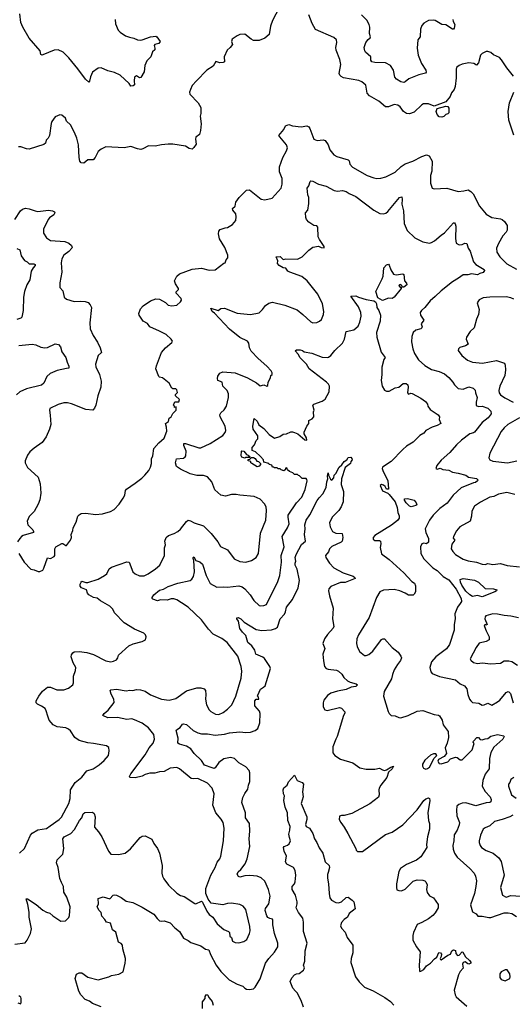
# Model space of a CAD drawing. Extents: x 1933546 to 2138868, y 524910 to 667279.
# Tile 441 of 466: x 2085404 to 2090550, y 619066 to 629354. Entities that reach past the tile are written whole.
import ezdxf

# ---------------------------------------------------------------- set-up
doc = ezdxf.new("R2010")
doc.units = 0

msp = doc.modelspace()

# ---------------------------------------------------------------- linework, layer by layer
at = {"layer": '0CON10XD'}
for points in [[(2088115, 629477), (2088045, 629345), (2088023, 629285), (2088010, 629200), (2087965, 629161), (2087905, 629138), (2087848, 629138), (2087821, 629151), (2087755, 629203), (2087705, 629200), (2087675, 629187), (2087625, 629150), (2087616, 629125), (2087627, 629095), (2087602, 629065), (2087571, 629035), (2087541, 628965), (2087542, 628915), (2087530, 628905), (2087496, 628904), (2087453, 628917), (2087425, 628867), (2087358, 628825), (2087250, 628715), (2087207, 628665), (2087187, 628625), (2087177, 628595), (2087183, 628575), (2087269, 628485), (2087298, 628435), (2087297, 628375), (2087290, 628345), (2087299, 628265), (2087294, 628195), (2087281, 628155), (2087244, 628125), (2087240, 628105), (2087248, 628055), (2087225, 628017), (2087205, 628002), (2087175, 628008), (2087135, 628031), (2087005, 628052), (2086955, 628052), (2086885, 628047), (2086818, 628032), (2086750, 628035), (2086692, 628005), (2086669, 627999), (2086636, 628004), (2086565, 628029), (2086495, 628014), (2086305, 628027), (2086255, 628002), (2086225, 627978), (2086193, 627915), (2086171, 627889), (2086115, 627891), (2086075, 627856), (2086048, 627858), (2086034, 627874), (2086024, 627915), (2086019, 628045), (2086001, 628115), (2085977, 628175), (2085934, 628254), (2085892, 628295), (2085882, 628325), (2085845, 628357), (2085825, 628360), (2085775, 628338), (2085739, 628291), (2085732, 628268), (2085717, 628145), (2085703, 628117), (2085680, 628095), (2085673, 628065), (2085655, 628049), (2085505, 628000), (2085475, 628004), (2085417, 628027), (2085393, 628027)], [(2086401, 629355), (2086405, 629310), (2086434, 629245), (2086453, 629225), (2086508, 629185), (2086551, 629171), (2086595, 629162), (2086635, 629144), (2086665, 629141), (2086685, 629143), (2086770, 629175), (2086825, 629181), (2086836, 629175), (2086870, 629125), (2086858, 629105), (2086816, 629094), (2086808, 629085), (2086817, 629055), (2086815, 629040), (2086792, 629018), (2086774, 628966), (2086731, 628925), (2086713, 628877), (2086705, 628808), (2086670, 628750), (2086655, 628746), (2086625, 628767), (2086604, 628755), (2086599, 628715), (2086604, 628675), (2086588, 628662), (2086565, 628658), (2086547, 628687), (2086454, 628774), (2086395, 628802), (2086325, 628820), (2086255, 628851), (2086224, 628846), (2086166, 628804), (2086145, 628758), (2086135, 628712), (2086125, 628700), (2086092, 628732), (2086012, 628842), (2085916, 628956), (2085858, 629015), (2085805, 629039), (2085765, 629036), (2085645, 628986), (2085635, 628984), (2085625, 628990), (2085617, 629027), (2085505, 629161), (2085436, 629275), (2085417, 629325), (2085407, 629415)], [(2090563, 628765), (2090491, 628851), (2090438, 628935), (2090415, 628958), (2090355, 628988), (2090325, 629012), (2090295, 629022), (2090278, 629022), (2090235, 629002), (2090216, 628984), (2090198, 628902), (2090175, 628878), (2090147, 628896), (2090095, 628902), (2090025, 628891), (2089993, 628877), (2089967, 628855), (2089962, 628838), (2089964, 628745), (2089952, 628655), (2089943, 628625), (2089915, 628588), (2089900, 628550), (2089855, 628494), (2089735, 628451), (2089675, 628476), (2089622, 628475), (2089605, 628466), (2089525, 628389), (2089475, 628372), (2089445, 628374), (2089412, 628395), (2089379, 628445), (2089355, 628461), (2089315, 628468), (2089256, 628444), (2089224, 628444), (2089154, 628504), (2089057, 628557), (2089034, 628585), (2089019, 628669), (2088979, 628705), (2088945, 628719), (2088787, 628747), (2088761, 628761), (2088748, 628775), (2088743, 628793), (2088759, 628885), (2088749, 628939), (2088709, 629035), (2088707, 629065), (2088717, 629115), (2088712, 629145), (2088685, 629168), (2088495, 629251), (2088459, 629315), (2088426, 629405)], [(2089930, 629355), (2089931, 629335), (2089948, 629305), (2089944, 629265), (2089935, 629254), (2089925, 629254), (2089855, 629299), (2089815, 629304), (2089745, 629344), (2089725, 629348), (2089675, 629344), (2089625, 629316), (2089605, 629293), (2089592, 629255), (2089588, 629175), (2089562, 629145), (2089556, 629056), (2089566, 628985), (2089601, 628895), (2089646, 628825), (2089651, 628805), (2089644, 628796), (2089573, 628777), (2089468, 628735), (2089432, 628705), (2089415, 628699), (2089385, 628704), (2089341, 628731), (2089322, 628752), (2089308, 628825), (2089279, 628875), (2089224, 628904), (2089115, 628908), (2089082, 628915), (2089072, 628932), (2089073, 628965), (2089018, 629015), (2089009, 629029), (2089004, 629065), (2089020, 629115), (2089043, 629147), (2089066, 629164), (2089069, 629175), (2089058, 629208), (2089061, 629275), (2089054, 629305), (2089029, 629349), (2088974, 629404)], [(2090567, 628147), (2090515, 628305), (2090505, 628395), (2090519, 628485), (2090565, 628595)], [(2089815, 628334), (2089785, 628338), (2089764, 628365), (2089756, 628395), (2089764, 628425), (2089855, 628450), (2089875, 628446), (2089885, 628428), (2089888, 628382), (2089878, 628372), (2089855, 628363), (2089835, 628341), (2089815, 628334)], [(2085396, 623775), (2085452, 623685), (2085522, 623612), (2085555, 623607), (2085597, 623587), (2085615, 623587), (2085645, 623602), (2085657, 623623), (2085695, 623732), (2085725, 623723), (2085765, 623744), (2085772, 623755), (2085773, 623825), (2085782, 623845), (2085845, 623882), (2085855, 623882), (2085885, 623860), (2085895, 623860), (2085936, 623914), (2085946, 623945), (2085943, 623975), (2085960, 624015), (2085964, 624045), (2085995, 624102), (2086013, 624167), (2086025, 624181), (2086047, 624193), (2086095, 624199), (2086195, 624184), (2086268, 624192), (2086354, 624216), (2086392, 624235), (2086445, 624290), (2086486, 624355), (2086501, 624385), (2086510, 624435), (2086520, 624450), (2086610, 624510), (2086680, 624565), (2086713, 624595), (2086753, 624645), (2086772, 624678), (2086781, 624715), (2086782, 624765), (2086794, 624795), (2086807, 624873), (2086858, 624932), (2086915, 624980), (2086940, 625055), (2086939, 625095), (2086928, 625135), (2086958, 625155), (2086965, 625190), (2086986, 625204), (2087005, 625240), (2087040, 625275), (2087038, 625308), (2087022, 625302), (2087020, 625315), (2087010, 625325), (2087020, 625355), (2087025, 625360), (2087065, 625362), (2087072, 625385), (2087033, 625423), (2087033, 625437), (2087052, 625458), (2087047, 625485), (2087035, 625496), (2087005, 625497), (2086995, 625503), (2086966, 625556), (2086895, 625610), (2086865, 625618), (2086856, 625626), (2086826, 625705), (2086833, 625737), (2086887, 625875), (2086928, 625925), (2086995, 625980), (2087000, 625995), (2086986, 626016), (2086934, 626064), (2086865, 626101), (2086765, 626144), (2086739, 626179), (2086694, 626204), (2086665, 626245), (2086652, 626265), (2086650, 626285), (2086665, 626332), (2086693, 626365), (2086772, 626418), (2086825, 626436), (2086865, 626434), (2086928, 626398), (2086955, 626370), (2086995, 626364), (2087045, 626372), (2087085, 626406), (2087096, 626425), (2087091, 626441), (2087039, 626495), (2087040, 626510), (2087063, 626535), (2087064, 626545), (2087033, 626595), (2087023, 626625), (2087047, 626675), (2087075, 626700), (2087205, 626746), (2087305, 626756), (2087385, 626737), (2087445, 626740), (2087535, 626810), (2087550, 626815), (2087560, 626845), (2087578, 626865), (2087577, 626895), (2087546, 626975), (2087492, 627065), (2087482, 627115), (2087486, 627144), (2087499, 627161), (2087549, 627179), (2087576, 627184), (2087626, 627214), (2087663, 627255), (2087666, 627294), (2087661, 627325), (2087632, 627365), (2087628, 627382), (2087654, 627406), (2087662, 627448), (2087698, 627495), (2087775, 627573), (2087805, 627575), (2087925, 627477), (2087965, 627473), (2088042, 627488), (2088136, 627595), (2088146, 627635), (2088146, 627695), (2088119, 627765), (2088119, 627815), (2088152, 627915), (2088191, 627985), (2088200, 628015), (2088191, 628045), (2088120, 628130), (2088112, 628145), (2088164, 628205), (2088181, 628245), (2088215, 628259), (2088255, 628244), (2088345, 628235), (2088405, 628246), (2088424, 628234), (2088434, 628216)], [(2088434, 628216), (2088476, 628106), (2088512, 628092), (2088575, 628099), (2088595, 628093), (2088628, 628045), (2088645, 627993), (2088685, 627943), (2088716, 627926), (2088835, 627891), (2088845, 627878), (2088854, 627844), (2088882, 627812), (2089035, 627726), (2089105, 627700), (2089135, 627694), (2089175, 627698), (2089229, 627711), (2089325, 627762), (2089389, 627821), (2089432, 627848), (2089509, 627875), (2089605, 627926), (2089655, 627942), (2089683, 627933), (2089714, 627875), (2089708, 627772), (2089696, 627725), (2089694, 627645), (2089712, 627592), (2089735, 627587), (2089865, 627592), (2089985, 627560), (2090045, 627564), (2090088, 627575), (2090115, 627560), (2090140, 627535), (2090206, 627405), (2090275, 627321), (2090335, 627288), (2090425, 627274), (2090445, 627266), (2090468, 627245), (2090496, 627205), (2090496, 627155), (2090487, 627133), (2090451, 627095), (2090407, 627015), (2090386, 626965), (2090388, 626925), (2090418, 626875), (2090493, 626803), (2090595, 626748)], [(2085404, 620646), (2085455, 620694), (2085518, 620832), (2085535, 620854), (2085595, 620889), (2085685, 620904), (2085721, 620929), (2085815, 620995), (2085840, 621020), (2085918, 621165), (2085933, 621217), (2085934, 621305), (2085984, 621385), (2086052, 621438), (2086104, 621505), (2086173, 621527), (2086235, 621569), (2086287, 621613), (2086331, 621665), (2086340, 621715), (2086335, 621750), (2086310, 621765), (2086175, 621791), (2086115, 621797), (2086025, 621822), (2085982, 621855), (2085935, 621924), (2085915, 621942), (2085885, 621956), (2085796, 621966), (2085755, 621986), (2085711, 622035), (2085697, 622077), (2085682, 622132), (2085670, 622155), (2085632, 622182), (2085591, 622201), (2085578, 622215), (2085578, 622235), (2085604, 622286), (2085643, 622337), (2085695, 622381), (2085725, 622379), (2085792, 622352), (2085865, 622352), (2085915, 622368), (2085960, 622405), (2085966, 622425), (2085966, 622496), (2085987, 622553), (2085991, 622585), (2085963, 622633), (2085942, 622695), (2085944, 622716), (2085961, 622739), (2085975, 622747), (2086025, 622751), (2086105, 622743), (2086175, 622721), (2086305, 622654), (2086355, 622644), (2086385, 622651), (2086415, 622666), (2086430, 622685), (2086437, 622715), (2086545, 622810), (2086588, 622832), (2086685, 622858), (2086720, 622875), (2086727, 622907), (2086720, 622925), (2086700, 622945), (2086605, 622987), (2086495, 623053), (2086396, 623155), (2086377, 623195), (2086345, 623226), (2086250, 623280), (2086215, 623309), (2086175, 623316), (2086125, 623346), (2086111, 623361), (2086101, 623395), (2086049, 623419), (2086037, 623435), (2086035, 623455), (2086045, 623478), (2086055, 623486), (2086094, 623474), (2086115, 623474), (2086223, 623507), (2086290, 623545), (2086313, 623565), (2086340, 623615), (2086364, 623635), (2086525, 623688), (2086549, 623685), (2086585, 623586), (2086610, 623565), (2086655, 623542), (2086704, 623544), (2086745, 623562), (2086824, 623615), (2086867, 623655), (2086916, 623754), (2086916, 623834), (2086926, 623865), (2086919, 623905), (2086936, 623944), (2086959, 623965), (2087019, 623985), (2087055, 624005), (2087085, 624031), (2087145, 624110), (2087165, 624123), (2087189, 624119), (2087228, 624095), (2087324, 624064), (2087406, 623985), (2087475, 623898), (2087501, 623851), (2087575, 623813), (2087645, 623719), (2087705, 623694), (2087765, 623686), (2087825, 623704), (2087873, 623735), (2087900, 623775), (2087920, 623990), (2087974, 624124), (2087981, 624225), (2087978, 624265), (2087963, 624295), (2087915, 624343), (2087855, 624372), (2087704, 624384), (2087665, 624394), (2087615, 624394), (2087554, 624376), (2087505, 624384), (2087443, 624443), (2087413, 624525), (2087365, 624578), (2087325, 624591), (2087255, 624590), (2087185, 624610), (2087085, 624656), (2087041, 624685), (2087033, 624725), (2087041, 624765), (2087115, 624774), (2087134, 624785), (2087139, 624795), (2087143, 624845), (2087119, 624905), (2087120, 624925), (2087135, 624926), (2087275, 624879), (2087295, 624881), (2087395, 624925), (2087525, 625009), (2087549, 625041), (2087557, 625063), (2087550, 625105), (2087498, 625205), (2087496, 625225), (2087504, 625246), (2087541, 625279), (2087566, 625314), (2087587, 625405), (2087586, 625445), (2087570, 625480), (2087526, 625525), (2087519, 625565), (2087475, 625585), (2087469, 625605), (2087475, 625630), (2087495, 625659), (2087525, 625674), (2087655, 625665), (2087783, 625613), (2087879, 625559), (2087915, 625528), (2087955, 625538), (2087987, 625523), (2087997, 625533), (2087998, 625565), (2088025, 625610), (2088028, 625635), (2088042, 625648), (2088041, 625665), (2088032, 625685), (2087985, 625735), (2087895, 625815), (2087822, 625892), (2087805, 625925), (2087797, 625975), (2087784, 625994), (2087705, 626034), (2087595, 626121), (2087439, 626289), (2087415, 626305), (2087402, 626338), (2087476, 626314), (2087505, 626336), (2087545, 626339), (2087675, 626288), (2087815, 626274), (2087905, 626292), (2087941, 626325), (2087971, 626369), (2088008, 626392), (2088045, 626403), (2088175, 626372), (2088302, 626322), (2088363, 626275), (2088445, 626198), (2088465, 626188), (2088509, 626191), (2088537, 626203), (2088558, 626222), (2088577, 626275), (2088581, 626305), (2088566, 626385), (2088517, 626485), (2088406, 626626), (2088352, 626672), (2088226, 626716), (2088206, 626726), (2088185, 626758), (2088155, 626760), (2088114, 626785), (2088098, 626805), (2088102, 626835), (2088083, 626875), (2088125, 626879), (2088155, 626849), (2088184, 626856), (2088305, 626853), (2088355, 626875), (2088425, 626947), (2088465, 626976), (2088524, 626986), (2088553, 626973), (2088585, 626970), (2088586, 626985), (2088535, 627058), (2088522, 627085), (2088518, 627185), (2088509, 627199), (2088475, 627204), (2088425, 627239), (2088400, 627265), (2088392, 627288), (2088390, 627335), (2088414, 627365), (2088425, 627435), (2088426, 627496), (2088414, 627525), (2088406, 627594), (2088425, 627618), (2088437, 627663), (2088445, 627670), (2088465, 627668), (2088527, 627637), (2088604, 627614), (2088689, 627569), (2088725, 627563), (2088775, 627569), (2088815, 627558), (2088845, 627538), (2088917, 627507), (2089103, 627363), (2089165, 627329), (2089205, 627326), (2089227, 627333), (2089249, 627351), (2089372, 627495), (2089395, 627504), (2089400, 627475), (2089397, 627425), (2089414, 627356), (2089421, 627225), (2089452, 627152), (2089530, 627075), (2089615, 627034), (2089685, 627020), (2089707, 627025), (2089737, 627043), (2089805, 627104), (2089843, 627127), (2089935, 627230), (2089945, 627230), (2089952, 627222), (2089961, 627195), (2089956, 627066), (2089965, 627018), (2089995, 627003), (2090025, 627006), (2090055, 627019), (2090074, 627014), (2090088, 626968), (2090108, 626935), (2090143, 626825), (2090169, 626795), (2090255, 626745), (2090260, 626735), (2090245, 626711), (2090209, 626701), (2090185, 626688), (2090125, 626699), (2090085, 626689), (2090035, 626688), (2089988, 626652), (2089925, 626616), (2089805, 626522), (2089745, 626460), (2089692, 626418), (2089635, 626347), (2089600, 626315), (2089589, 626295), (2089592, 626265), (2089627, 626215), (2089599, 626175), (2089609, 626145), (2089606, 626135), (2089593, 626125), (2089541, 626109), (2089514, 626085), (2089500, 626045), (2089498, 625988), (2089509, 625915), (2089528, 625865), (2089571, 625801), (2089635, 625742), (2089705, 625699), (2089785, 625678), (2089840, 625655), (2089888, 625615), (2089930, 625565), (2089945, 625537), (2089985, 625500), (2090035, 625492), (2090095, 625516), (2090140, 625505), (2090163, 625483), (2090166, 625455), (2090183, 625405), (2090172, 625358), (2090172, 625322), (2090195, 625312), (2090236, 625316), (2090295, 625294), (2090326, 625265), (2090329, 625235), (2090298, 625195), (2090234, 625146), (2090155, 625044), (2090144, 625036), (2090105, 625025), (2090020, 624960), (2089968, 624912), (2089898, 624832), (2089807, 624753), (2089761, 624695), (2089752, 624665), (2089765, 624658), (2089795, 624668), (2089824, 624654), (2089885, 624647), (2089926, 624626), (2089985, 624617), (2090064, 624594), (2090092, 624575), (2090175, 624559), (2090189, 624545), (2090186, 624535), (2090165, 624519), (2090144, 624516)], [(2085352, 627265), (2085414, 627355), (2085435, 627373), (2085465, 627384), (2085505, 627379), (2085565, 627356), (2085595, 627351), (2085705, 627364), (2085747, 627357), (2085767, 627347), (2085771, 627335), (2085762, 627315), (2085716, 627285), (2085701, 627265), (2085653, 627165), (2085653, 627123), (2085686, 627076), (2085725, 627046), (2085875, 627037), (2085919, 627019), (2085947, 626995), (2085953, 626975), (2085948, 626965), (2085918, 626932), (2085864, 626895), (2085843, 626855), (2085839, 626815), (2085846, 626716), (2085824, 626605), (2085824, 626555), (2085855, 626522), (2085870, 626455), (2085892, 626435), (2085975, 626411), (2086042, 626412), (2086088, 626408), (2086118, 626398), (2086142, 626375), (2086156, 626346), (2086138, 626185), (2086139, 626125), (2086171, 626055), (2086216, 625985), (2086246, 625926), (2086260, 625875), (2086224, 625845), (2086196, 625755), (2086201, 625725), (2086238, 625645), (2086257, 625577), (2086251, 625515), (2086221, 625425), (2086198, 625325), (2086185, 625294), (2086170, 625275), (2086095, 625282), (2085945, 625340), (2085905, 625352), (2085865, 625352), (2085805, 625334), (2085719, 625291), (2085714, 625275), (2085722, 625222), (2085731, 625125), (2085716, 625074), (2085681, 624995), (2085640, 624935), (2085554, 624876), (2085512, 624838), (2085487, 624803), (2085460, 624745), (2085460, 624725), (2085486, 624675), (2085596, 624575), (2085617, 624505), (2085624, 624405), (2085614, 624336), (2085598, 624292), (2085555, 624215), (2085505, 624163), (2085484, 624115), (2085489, 624075), (2085540, 624025), (2085550, 624005), (2085547, 623995), (2085440, 623965), (2085423, 623955), (2085405, 623932), (2085382, 623898)], [(2085374, 626964), (2085405, 626950), (2085419, 626885), (2085455, 626839), (2085482, 626825), (2085505, 626802), (2085552, 626802), (2085566, 626796), (2085566, 626785), (2085545, 626760), (2085524, 626725), (2085509, 626635), (2085478, 626582), (2085455, 626515), (2085445, 626455), (2085439, 626315), (2085428, 626245), (2085415, 626234), (2085375, 626223)], [(2089195, 626420), (2089146, 626446), (2089125, 626515), (2089192, 626645), (2089201, 626675), (2089208, 626762), (2089235, 626792), (2089255, 626800), (2089265, 626790), (2089280, 626740), (2089310, 626695), (2089335, 626688), (2089405, 626700), (2089415, 626690), (2089424, 626624), (2089445, 626600), (2089448, 626585), (2089415, 626560), (2089405, 626560), (2089386, 626586), (2089370, 626585), (2089364, 626575), (2089370, 626565), (2089390, 626555), (2089390, 626545), (2089315, 626456), (2089295, 626442), (2089255, 626444), (2089195, 626420)], [(2087692, 623438), (2087728, 623428), (2087756, 623406), (2087810, 623345), (2087850, 623285), (2087905, 623233), (2087915, 623229), (2087955, 623232), (2087983, 623245), (2088019, 623325), (2088098, 623472), (2088122, 623545), (2088139, 623685), (2088134, 623755), (2088166, 623845), (2088146, 623955), (2088203, 624045), (2088220, 624085), (2088207, 624155), (2088210, 624175), (2088294, 624306), (2088350, 624365), (2088385, 624444), (2088406, 624536), (2088405, 624550), (2088395, 624560), (2088355, 624560), (2088328, 624588), (2088315, 624590), (2088305, 624600), (2088275, 624600), (2088258, 624618), (2088222, 624632), (2088202, 624652), (2088195, 624670), (2088182, 624668), (2088178, 624652), (2088165, 624640), (2088135, 624650), (2088125, 624660), (2088105, 624660), (2088095, 624670), (2088065, 624670), (2088058, 624678), (2088045, 624680), (2088038, 624698), (2088010, 624705), (2088008, 624718), (2087955, 624730), (2087950, 624755), (2087918, 624788), (2087868, 624838), (2087834, 624854), (2087832, 624885), (2087858, 624912), (2087873, 624957), (2087890, 624975), (2087890, 625005), (2087842, 625075), (2087838, 625105), (2087855, 625188), (2087885, 625160), (2087902, 625122), (2087955, 625082), (2088011, 625021), (2088065, 624980), (2088122, 624998), (2088155, 625022), (2088192, 625028), (2088235, 625046), (2088255, 625046), (2088275, 625042), (2088308, 625025), (2088383, 624963), (2088405, 624960), (2088400, 624985), (2088376, 625025), (2088376, 625044), (2088402, 625105), (2088423, 625135), (2088424, 625166), (2088459, 625185), (2088475, 625205), (2088474, 625255), (2088481, 625275), (2088465, 625327), (2088475, 625336), (2088565, 625368), (2088595, 625390), (2088636, 625465), (2088639, 625525), (2088629, 625545), (2088609, 625565), (2088428, 625705), (2088399, 625755), (2088332, 625825), (2088317, 625857), (2088283, 625895), (2088295, 625903), (2088335, 625905), (2088357, 625897), (2088375, 625883), (2088455, 625868), (2088565, 625828), (2088615, 625825), (2088631, 625829), (2088655, 625845), (2088695, 625896), (2088777, 625973), (2088798, 626015), (2088815, 626095), (2088895, 626112), (2088938, 626152), (2088958, 626195), (2088970, 626255), (2088969, 626295), (2088944, 626355), (2088864, 626466), (2088915, 626468), (2088944, 626454), (2089025, 626431), (2089103, 626417), (2089121, 626405), (2089130, 626385), (2089134, 626345), (2089154, 626315), (2089173, 626265), (2089168, 626205), (2089130, 626085), (2089133, 626035), (2089181, 625881), (2089220, 625825), (2089209, 625805), (2089186, 625724), (2089188, 625645), (2089181, 625585), (2089190, 625525), (2089215, 625484), (2089235, 625474), (2089265, 625474), (2089325, 625507), (2089365, 625514), (2089411, 625551), (2089441, 625551), (2089457, 625537), (2089462, 625515), (2089456, 625456), (2089465, 625442), (2089489, 625451), (2089505, 625449), (2089595, 625401), (2089643, 625365), (2089663, 625335), (2089668, 625315), (2089692, 625282), (2089776, 625225), (2089789, 625205), (2089786, 625175), (2089802, 625135), (2089765, 625112), (2089714, 625096), (2089648, 625062), (2089626, 625035), (2089585, 625009), (2089515, 624940), (2089445, 624896), (2089405, 624862), (2089285, 624736), (2089195, 624678), (2089192, 624665), (2089196, 624645), (2089248, 624535), (2089257, 624455), (2089255, 624450), (2089235, 624450), (2089222, 624475), (2089205, 624490), (2089183, 624497), (2089170, 624485), (2089195, 624432), (2089248, 624408), (2089265, 624394), (2089325, 624317), (2089346, 624256), (2089353, 624205), (2089369, 624169), (2089369, 624145), (2089350, 624120), (2089288, 624072), (2089115, 623963), (2089098, 623945), (2089095, 623925), (2089115, 623911), (2089162, 623912), (2089173, 623905), (2089176, 623876), (2089168, 623838), (2089185, 623772), (2089265, 623714), (2089415, 623575), (2089502, 623482), (2089528, 623465), (2089539, 623439), (2089537, 623375), (2089525, 623350), (2089515, 623342), (2089495, 623341), (2089465, 623341), (2089432, 623362), (2089375, 623385), (2089315, 623399), (2089205, 623392), (2089166, 623374), (2089130, 623315), (2089055, 623108), (2088943, 622927), (2088926, 622885), (2088924, 622836), (2088930, 622805), (2088955, 622753), (2089005, 622712), (2089025, 622710), (2089050, 622720), (2089094, 622756), (2089185, 622877), (2089196, 622884), (2089215, 622884), (2089295, 622794), (2089356, 622745), (2089386, 622705), (2089391, 622685), (2089383, 622657), (2089349, 622615), (2089315, 622559), (2089298, 622512), (2089288, 622465), (2089213, 622335), (2089206, 622285), (2089252, 622125), (2089263, 622103), (2089285, 622083), (2089325, 622079), (2089365, 622061), (2089385, 622060), (2089463, 622085), (2089555, 622127), (2089615, 622136), (2089735, 622094), (2089778, 622088), (2089789, 622079), (2089818, 622035), (2089829, 621985), (2089879, 621915), (2089883, 621855), (2089869, 621795), (2089849, 621745), (2089861, 621685), (2089837, 621655), (2089778, 621622), (2089772, 621605), (2089785, 621581), (2089805, 621578), (2089875, 621601), (2089905, 621631), (2089955, 621648), (2089974, 621644), (2090005, 621619), (2090025, 621621), (2090129, 621725), (2090149, 621781), (2090152, 621792), (2090142, 621805), (2090144, 621815), (2090180, 621855), (2090195, 621853), (2090215, 621832), (2090235, 621828), (2090265, 621840), (2090295, 621844), (2090325, 621866), (2090396, 621884), (2090462, 621872), (2090466, 621865), (2090451, 621835), (2090358, 621752), (2090324, 621696), (2090310, 621635), (2090307, 621525), (2090265, 621469), (2090242, 621405), (2090235, 621345), (2090265, 621290), (2090319, 621235), (2090330, 621205), (2090327, 621183), (2090315, 621174), (2090275, 621171), (2090169, 621141), (2090065, 621170), (2090025, 621168), (2089991, 621155), (2089972, 621135), (2089967, 621095), (2089972, 621035), (2089998, 620965), (2089995, 620940), (2089974, 620885), (2089942, 620835), (2089940, 620775), (2089930, 620725), (2089932, 620685), (2089947, 620645), (2089975, 620602), (2090105, 620484), (2090150, 620435), (2090167, 620405), (2090174, 620355), (2090170, 620295), (2090156, 620225), (2090114, 620105), (2090133, 620033), (2090171, 620011), (2090188, 619988), (2090235, 619987), (2090305, 619971), (2090325, 619973), (2090465, 620021), (2090505, 620023), (2090544, 620014), (2090593, 619983)], [(2090564, 626434), (2090535, 626449), (2090487, 626457), (2090315, 626456), (2090244, 626446), (2090204, 626426), (2090183, 626397), (2090202, 626325), (2090197, 626275), (2090174, 626226), (2090150, 626135), (2090110, 626095), (2090070, 626035), (2090068, 626015), (2090088, 625965), (2090060, 625945), (2090002, 625928), (2089987, 625915), (2089984, 625896), (2090021, 625845), (2090080, 625795), (2090135, 625774), (2090240, 625765), (2090385, 625792), (2090467, 625765), (2090475, 625745), (2090478, 625695), (2090470, 625635), (2090421, 625525), (2090408, 625478), (2090411, 625455), (2090426, 625435), (2090472, 625402), (2090557, 625357)], [(2085395, 625950), (2085535, 625962), (2085572, 625955), (2085625, 625931), (2085666, 625926), (2085695, 625928), (2085775, 625966), (2085810, 625960), (2085829, 625935), (2085846, 625885), (2085886, 625825), (2085899, 625775), (2085918, 625735), (2085918, 625712), (2085892, 625708), (2085795, 625688), (2085723, 625657), (2085688, 625625), (2085656, 625555), (2085633, 625535), (2085475, 625498), (2085405, 625464), (2085372, 625435)], [(2090625, 625194), (2090504, 625125), (2090465, 625089), (2090435, 625050), (2090314, 624825), (2090306, 624775), (2090315, 624754), (2090345, 624740), (2090500, 624725), (2090597, 624743)], [(2087755, 624772), (2087725, 624783), (2087718, 624795), (2087720, 624845), (2087725, 624850), (2087746, 624846), (2087772, 624812), (2087790, 624805), (2087810, 624785), (2087805, 624780), (2087765, 624780), (2087755, 624772)], [(2087885, 624682), (2087830, 624715), (2087820, 624725), (2087818, 624738), (2087790, 624745), (2087792, 624758), (2087808, 624762), (2087825, 624780), (2087845, 624780), (2087865, 624768), (2087882, 624742), (2087898, 624738), (2087920, 624715), (2087920, 624705), (2087905, 624690), (2087885, 624682)], [(2088395, 624126), (2088435, 624179), (2088511, 624329), (2088531, 624359), (2088571, 624399), (2088606, 624465), (2088613, 624525), (2088624, 624555), (2088618, 624585), (2088625, 624620), (2088630, 624595), (2088652, 624552), (2088665, 624543), (2088685, 624568), (2088688, 624595), (2088705, 624612), (2088742, 624678), (2088769, 624701), (2088795, 624736), (2088822, 624755), (2088835, 624778), (2088862, 624782), (2088875, 624770), (2088877, 624755), (2088864, 624736), (2088859, 624715), (2088804, 624676), (2088764, 624556), (2088762, 624498), (2088786, 624425), (2088784, 624315), (2088762, 624265), (2088737, 624225), (2088668, 624155), (2088642, 624095), (2088646, 624055), (2088671, 624005), (2088705, 623988), (2088774, 623985), (2088778, 623942), (2088771, 623905), (2088763, 623895), (2088665, 623848), (2088639, 623825), (2088629, 623795), (2088600, 623755), (2088601, 623735), (2088642, 623675), (2088685, 623628), (2088783, 623573), (2088888, 623538), (2088906, 623525), (2088909, 623515), (2088805, 623474), (2088755, 623473), (2088655, 623430), (2088633, 623407), (2088631, 623385), (2088639, 623335), (2088678, 623205), (2088671, 623095), (2088687, 623015), (2088679, 622995), (2088621, 622929), (2088587, 622883), (2088570, 622835), (2088591, 622785), (2088571, 622725), (2088576, 622655), (2088588, 622595), (2088605, 622576), (2088625, 622569), (2088715, 622556), (2088735, 622548), (2088768, 622515), (2088790, 622480), (2088827, 622447), (2088855, 622431), (2088920, 622415), (2088932, 622405), (2088915, 622387), (2088865, 622378), (2088815, 622354), (2088725, 622339), (2088655, 622318), (2088619, 622291), (2088581, 622245), (2088574, 622215), (2088573, 622175), (2088592, 622142), (2088615, 622136), (2088745, 622168), (2088765, 622160), (2088802, 622122), (2088802, 622108), (2088786, 622084), (2088721, 621865), (2088707, 621837), (2088676, 621755), (2088676, 621695), (2088695, 621664), (2088755, 621628), (2088885, 621590), (2088958, 621538), (2089025, 621522), (2089115, 621522), (2089164, 621534), (2089195, 621514), (2089215, 621510), (2089236, 621514), (2089280, 621545), (2089308, 621555), (2089294, 621525), (2089258, 621492), (2089238, 621435), (2089176, 621355), (2089160, 621325), (2089156, 621305), (2089160, 621255), (2089151, 621229), (2089060, 621160), (2088875, 621061), (2088795, 621038), (2088765, 621038), (2088745, 621030), (2088742, 620995), (2088758, 620965), (2088795, 620918), (2088831, 620851), (2088917, 620695), (2088920, 620675), (2088934, 620664), (2088985, 620663), (2089225, 620839), (2089295, 620866), (2089405, 620940), (2089555, 621096), (2089625, 621196), (2089645, 621211), (2089675, 621222), (2089686, 621216), (2089690, 621195), (2089668, 621065), (2089674, 620985), (2089684, 620954), (2089684, 620895), (2089663, 620815), (2089654, 620735), (2089658, 620705), (2089593, 620606), (2089549, 620571), (2089445, 620528), (2089382, 620485), (2089364, 620454), (2089339, 620325), (2089339, 620285), (2089345, 620262), (2089364, 620254), (2089393, 620253), (2089432, 620268), (2089515, 620352), (2089556, 620366), (2089614, 620364), (2089635, 620356), (2089646, 620346), (2089660, 620315), (2089654, 620265), (2089659, 620235), (2089685, 620200), (2089728, 620178), (2089777, 620107), (2089774, 620075), (2089745, 620023), (2089721, 619995), (2089675, 619959), (2089605, 619920), (2089555, 619900), (2089519, 619815), (2089511, 619785), (2089512, 619735), (2089550, 619665), (2089586, 619615), (2089577, 619475), (2089582, 619415), (2089585, 619410), (2089595, 619412), (2089625, 619428), (2089654, 619466), (2089695, 619494), (2089738, 619542), (2089763, 619557), (2089783, 619607), (2089800, 619605), (2089809, 619589), (2089808, 619565), (2089797, 619545), (2089798, 619535), (2089805, 619531), (2089875, 619579), (2089905, 619591), (2089917, 619625), (2089937, 619636), (2089955, 619629), (2089960, 619595), (2089977, 619577), (2089995, 619579), (2090025, 619613), (2090032, 619612), (2090061, 619561), (2090104, 619525), (2090117, 619505), (2090118, 619495), (2090095, 619486), (2090085, 619487), (2090058, 619508), (2090035, 619501), (2090031, 619485), (2090037, 619445), (2090005, 619410), (2089986, 619374), (2089944, 619215), (2089954, 619165), (2089964, 619145), (2090074, 619045)], [(2090144, 624516), (2090015, 624462), (2089933, 624385), (2089868, 624302), (2089792, 624245), (2089722, 624175), (2089686, 624125), (2089641, 624035), (2089648, 623995), (2089675, 623933), (2089676, 623894), (2089655, 623878), (2089625, 623884), (2089605, 623876), (2089590, 623845), (2089594, 623775), (2089625, 623721), (2089719, 623625), (2089765, 623599), (2089827, 623537), (2089885, 623502), (2089965, 623405), (2090017, 623305), (2090018, 623275), (2090005, 623254), (2089977, 623215), (2089950, 623145), (2089954, 623095), (2089944, 623035), (2089944, 622975), (2089894, 622825), (2089861, 622779), (2089752, 622695), (2089706, 622645), (2089690, 622585), (2089698, 622538), (2089712, 622522), (2089790, 622490), (2089955, 622455), (2090005, 622415), (2090049, 622395), (2090075, 622362), (2090084, 622304), (2090103, 622255), (2090115, 622235), (2090135, 622220), (2090201, 622211), (2090235, 622192), (2090255, 622194), (2090295, 622211), (2090335, 622190), (2090394, 622226), (2090421, 622245), (2090486, 622325), (2090505, 622334), (2090515, 622332), (2090530, 622315), (2090557, 622217)], [(2090575, 624394), (2090492, 624412), (2090405, 624397), (2090357, 624373), (2090315, 624364), (2090216, 624314), (2090155, 624271), (2090128, 624218), (2090123, 624167), (2090108, 624115), (2090001, 624055), (2089966, 624014), (2089934, 623955), (2089931, 623935), (2089948, 623915), (2089917, 623873), (2089912, 623825), (2089927, 623797), (2089957, 623767), (2090036, 623716), (2090090, 623700), (2090177, 623687), (2090236, 623664), (2090265, 623662), (2090295, 623670), (2090345, 623662), (2090425, 623671), (2090495, 623651), (2090625, 623636)], [(2089495, 624264), (2089475, 624270), (2089440, 624305), (2089422, 624335), (2089425, 624347), (2089455, 624352), (2089525, 624334), (2089546, 624305), (2089552, 624285), (2089543, 624277), (2089495, 624264)], [(2086255, 619038), (2086165, 619074), (2086135, 619099), (2086089, 619115), (2086044, 619164), (2086022, 619202), (2085984, 619335), (2085999, 619381), (2086025, 619395), (2086055, 619396), (2086115, 619350), (2086225, 619322), (2086335, 619352), (2086365, 619367), (2086440, 619380), (2086484, 619406), (2086506, 619494), (2086509, 619531), (2086511, 619545), (2086481, 619645), (2086478, 619685), (2086465, 619700), (2086436, 619716), (2086410, 619820), (2086375, 619843), (2086352, 619912), (2086310, 619925), (2086293, 619953), (2086261, 619985), (2086254, 620025), (2086235, 620046), (2086215, 620085), (2086227, 620115), (2086225, 620170), (2086275, 620190), (2086345, 620168), (2086380, 620205), (2086395, 620210), (2086415, 620206), (2086465, 620183), (2086518, 620145), (2086585, 620130), (2086685, 620081), (2086807, 620007), (2086841, 619961), (2086865, 619939), (2086885, 619934), (2086915, 619939), (2086975, 619917), (2087024, 619864), (2087072, 619825), (2087116, 619755), (2087165, 619732), (2087193, 619713), (2087297, 619677), (2087345, 619641), (2087379, 619635), (2087398, 619585), (2087457, 619475), (2087505, 619408), (2087591, 619321), (2087675, 619276), (2087735, 619256), (2087755, 619234), (2087775, 619224), (2087805, 619220), (2087845, 619228), (2087865, 619244), (2087917, 619333), (2087972, 619495), (2088005, 619546), (2088065, 619609), (2088099, 619665), (2088101, 619705), (2088066, 619804), (2088050, 619895), (2088049, 619945), (2088045, 619956), (2088018, 619962), (2087995, 619974), (2087985, 619990), (2087970, 620045), (2087973, 620067), (2088006, 620115), (2088019, 620195), (2088004, 620265), (2087965, 620354), (2087925, 620388), (2087885, 620405), (2087808, 620412), (2087755, 620408), (2087705, 620394), (2087691, 620401), (2087676, 620426), (2087685, 620450), (2087714, 620475), (2087761, 620535), (2087781, 620585), (2087808, 620715), (2087801, 620795), (2087808, 620875), (2087806, 620955), (2087763, 621015), (2087763, 621065), (2087726, 621175), (2087734, 621225), (2087755, 621270), (2087787, 621315), (2087794, 621354), (2087807, 621395), (2087807, 621485), (2087800, 621510), (2087767, 621547), (2087695, 621589), (2087648, 621635), (2087605, 621646), (2087535, 621629), (2087486, 621594), (2087445, 621536), (2087435, 621531), (2087415, 621535), (2087336, 621565), (2087304, 621614), (2087226, 621685), (2087191, 621735), (2087145, 621763), (2087073, 621783), (2087057, 621795), (2087059, 621845), (2087037, 621925), (2087042, 621935), (2087082, 621958), (2087105, 621992), (2087114, 621996), (2087145, 621991), (2087218, 621928), (2087265, 621903), (2087302, 621892), (2087365, 621892), (2087445, 621877), (2087545, 621890), (2087597, 621903), (2087705, 621912), (2087765, 621906), (2087815, 621910), (2087865, 621925), (2087892, 621948), (2087912, 622008), (2087917, 622103), (2087908, 622128), (2087862, 622185), (2087859, 622235), (2087875, 622254), (2087902, 622255), (2087899, 622275), (2087889, 622285), (2087891, 622295), (2087920, 622360), (2087952, 622378), (2087967, 622395), (2088024, 622574), (2088017, 622597), (2087960, 622680), (2087944, 622694), (2087871, 622725), (2087859, 622765), (2087830, 622810), (2087789, 622845), (2087765, 622920), (2087731, 622955), (2087705, 622994), (2087690, 623070), (2087671, 623095), (2087673, 623105), (2087685, 623108), (2087715, 623092), (2087750, 623060), (2087875, 622983), (2087935, 622971), (2088035, 622979), (2088075, 622991), (2088098, 623005), (2088125, 623095), (2088169, 623141), (2088180, 623165), (2088190, 623215), (2088255, 623295), (2088313, 623417), (2088328, 623495), (2088302, 623612), (2088282, 623655), (2088282, 623675), (2088290, 623695), (2088283, 623735), (2088291, 623765), (2088349, 623871), (2088389, 623905), (2088379, 623975), (2088387, 624035), (2088383, 624075), (2088395, 624126)], [(2085355, 619694), (2085461, 619709), (2085483, 619735), (2085516, 619805), (2085528, 619855), (2085503, 619975), (2085502, 620028), (2085490, 620110), (2085473, 620167), (2085485, 620168), (2085575, 620110), (2085645, 620051), (2085685, 620029), (2085719, 620019), (2085750, 619990), (2085835, 619933), (2085882, 619938), (2085916, 619974), (2085926, 619994), (2085930, 620085), (2085896, 620185), (2085867, 620237), (2085861, 620295), (2085842, 620338), (2085825, 620380), (2085806, 620496), (2085788, 620545), (2085796, 620575), (2085854, 620636), (2085865, 620695), (2085856, 620795), (2085870, 620815), (2085939, 620851), (2085977, 620893), (2086028, 620985), (2086054, 621015), (2086068, 621055), (2086085, 621070), (2086165, 621073), (2086181, 621061), (2086194, 621025), (2086186, 620915), (2086229, 620869), (2086264, 620815), (2086332, 620665), (2086355, 620636), (2086435, 620631), (2086507, 620645), (2086561, 620689), (2086661, 620809), (2086685, 620822), (2086715, 620826), (2086785, 620790), (2086804, 620745), (2086844, 620695), (2086864, 620645), (2086891, 620515), (2086890, 620435), (2086896, 620405), (2086909, 620375), (2086959, 620309), (2087046, 620226), (2087085, 620202), (2087121, 620191), (2087235, 620120), (2087245, 620117), (2087305, 620142), (2087315, 620132), (2087358, 620038), (2087383, 620005), (2087420, 619975), (2087466, 619905), (2087535, 619848), (2087587, 619825), (2087597, 619815), (2087598, 619778), (2087615, 619762), (2087628, 619725), (2087655, 619711), (2087695, 619709), (2087745, 619723), (2087776, 619744), (2087806, 619805), (2087811, 619835), (2087807, 619877), (2087766, 620055), (2087740, 620090), (2087705, 620108), (2087615, 620121), (2087575, 620119), (2087525, 620106), (2087405, 620122), (2087374, 620164), (2087348, 620225), (2087349, 620275), (2087402, 620415), (2087446, 620494), (2087468, 620552), (2087494, 620586), (2087506, 620614), (2087532, 620775), (2087539, 620905), (2087528, 620965), (2087510, 621000), (2087454, 621065), (2087422, 621145), (2087434, 621265), (2087414, 621325), (2087366, 621376), (2087265, 621424), (2087215, 621420), (2087195, 621424), (2087075, 621526), (2087045, 621539), (2086975, 621533), (2086915, 621499), (2086864, 621494), (2086815, 621481), (2086765, 621481), (2086714, 621466), (2086685, 621449), (2086609, 621431), (2086556, 621436), (2086551, 621445), (2086565, 621473), (2086715, 621674), (2086755, 621745), (2086798, 621795), (2086813, 621835), (2086805, 621886), (2086751, 621955), (2086685, 622004), (2086605, 622039), (2086575, 622049), (2086525, 622042), (2086425, 622061), (2086325, 622060), (2086272, 622082), (2086286, 622105), (2086330, 622140), (2086391, 622219), (2086387, 622255), (2086361, 622305), (2086349, 622345), (2086355, 622353), (2086415, 622360), (2086515, 622340), (2086555, 622348), (2086585, 622345), (2086625, 622355), (2086665, 622352), (2086715, 622339), (2086770, 622300), (2086885, 622254), (2086965, 622243), (2087035, 622261), (2087145, 622342), (2087255, 622373), (2087295, 622374), (2087332, 622362), (2087346, 622345), (2087348, 622302), (2087344, 622255), (2087354, 622195), (2087385, 622142), (2087402, 622125), (2087448, 622098), (2087485, 622094), (2087530, 622115), (2087575, 622149), (2087620, 622195), (2087661, 622285), (2087717, 622475), (2087723, 622545), (2087717, 622597), (2087682, 622705), (2087570, 622845), (2087515, 622888), (2087424, 622935), (2087378, 622985), (2087304, 623084), (2087164, 623215), (2087095, 623262), (2087045, 623291), (2087015, 623301), (2086985, 623301), (2086945, 623289), (2086875, 623291), (2086845, 623283), (2086795, 623300), (2086788, 623305), (2086788, 623315), (2086806, 623345), (2086865, 623393), (2086905, 623403), (2086955, 623433), (2087055, 623465), (2087185, 623495), (2087203, 623507), (2087221, 623535), (2087231, 623585), (2087223, 623703), (2087216, 623725), (2087217, 623735), (2087225, 623740), (2087244, 623704), (2087285, 623690), (2087314, 623665), (2087352, 623545), (2087395, 623464), (2087465, 623426), (2087535, 623429), (2087576, 623424), (2087692, 623438)], [(2090235, 623325), (2090185, 623337), (2090135, 623327), (2090105, 623343), (2090065, 623382), (2090022, 623445), (2090007, 623475), (2090005, 623505), (2090036, 623514), (2090156, 623496), (2090195, 623475), (2090265, 623409), (2090355, 623406), (2090389, 623395), (2090384, 623385), (2090368, 623375), (2090235, 623325)], [(2090615, 623103), (2090535, 623122), (2090465, 623128), (2090395, 623143), (2090345, 623144), (2090274, 623125), (2090265, 623115), (2090262, 623095), (2090288, 623035), (2090275, 623029), (2090265, 623033), (2090257, 623025), (2090258, 623015), (2090275, 622967), (2090309, 622905), (2090308, 622875), (2090275, 622855), (2090205, 622840), (2090173, 622795), (2090111, 622675), (2090115, 622662), (2090145, 622638), (2090185, 622626), (2090235, 622633), (2090325, 622622), (2090425, 622631), (2090465, 622653), (2090515, 622656), (2090545, 622648), (2090605, 622609)], [(2089645, 621523), (2089665, 621529), (2089686, 621544), (2089735, 621637), (2089760, 621665), (2089752, 621682), (2089725, 621684), (2089695, 621670), (2089635, 621618), (2089611, 621575), (2089610, 621555), (2089622, 621532), (2089645, 621523)], [(2088367, 619035), (2088344, 619105), (2088304, 619184), (2088285, 619204), (2088257, 619235), (2088229, 619305), (2088248, 619342), (2088275, 619373), (2088295, 619384), (2088325, 619388), (2088368, 619422), (2088376, 619435), (2088378, 619448), (2088370, 619475), (2088384, 619516), (2088387, 619625), (2088408, 619705), (2088367, 619827), (2088367, 619925), (2088361, 619965), (2088315, 620026), (2088291, 620075), (2088304, 620115), (2088302, 620138), (2088285, 620205), (2088249, 620265), (2088250, 620295), (2088273, 620325), (2088280, 620345), (2088289, 620415), (2088282, 620465), (2088265, 620496), (2088195, 620531), (2088180, 620555), (2088191, 620615), (2088166, 620665), (2088161, 620705), (2088168, 620715), (2088203, 620727), (2088219, 620741), (2088234, 620775), (2088223, 620807), (2088216, 620845), (2088226, 620884), (2088228, 620925), (2088206, 620986), (2088201, 621065), (2088178, 621125), (2088162, 621195), (2088170, 621245), (2088160, 621265), (2088157, 621305), (2088165, 621327), (2088198, 621355), (2088211, 621389), (2088275, 621460), (2088304, 621404), (2088355, 621382), (2088370, 621365), (2088358, 621285), (2088366, 621235), (2088344, 621165), (2088402, 621025), (2088402, 620995), (2088390, 620945), (2088398, 620925), (2088431, 620905), (2088465, 620850), (2088484, 620794), (2088509, 620755), (2088531, 620701), (2088571, 620645), (2088596, 620555), (2088636, 620515), (2088640, 620495), (2088625, 620442), (2088618, 620422), (2088619, 620385), (2088630, 620325), (2088636, 620225), (2088645, 620178), (2088660, 620155), (2088705, 620128), (2088735, 620126), (2088765, 620138), (2088815, 620180), (2088835, 620186), (2088878, 620155), (2088893, 620135), (2088908, 620062), (2088844, 620016), (2088828, 619975), (2088795, 619953), (2088765, 619920), (2088755, 619885), (2088765, 619861), (2088805, 619818), (2088826, 619765), (2088884, 619685), (2088883, 619605), (2088866, 619545), (2088863, 619503), (2088912, 619352), (2088950, 619300), (2089006, 619246), (2089095, 619208), (2089218, 619138), (2089276, 619096), (2089313, 619055)], [(2090565, 621436), (2090534, 621415), (2090524, 621385), (2090509, 621365), (2090511, 621345), (2090542, 621255), (2090590, 621220)], [(2090555, 621042), (2090525, 621025), (2090445, 620995), (2090365, 620977), (2090315, 620929), (2090265, 620910), (2090245, 620896), (2090217, 620833), (2090202, 620775), (2090203, 620755), (2090214, 620724), (2090228, 620705), (2090275, 620672), (2090351, 620645), (2090410, 620595), (2090435, 620557), (2090466, 620415), (2090427, 620285), (2090448, 620205), (2090485, 620184), (2090535, 620201), (2090695, 620192)], [(2090475, 619312), (2090523, 619337), (2090529, 619351), (2090524, 619385), (2090495, 619427), (2090475, 619426), (2090435, 619406), (2090420, 619385), (2090420, 619345), (2090432, 619325), (2090475, 619312)], [(2085385, 619081), (2085415, 619071), (2085420, 619085), (2085421, 619125), (2085415, 619139), (2085395, 619154)], [(2087315, 619022), (2087315, 619090), (2087342, 619125), (2087343, 619147), (2087355, 619167), (2087366, 619165), (2087382, 619135), (2087416, 619095), (2087426, 619055)]]:
    msp.add_lwpolyline(points, dxfattribs=at)

doc.saveas('drawing.dxf')
